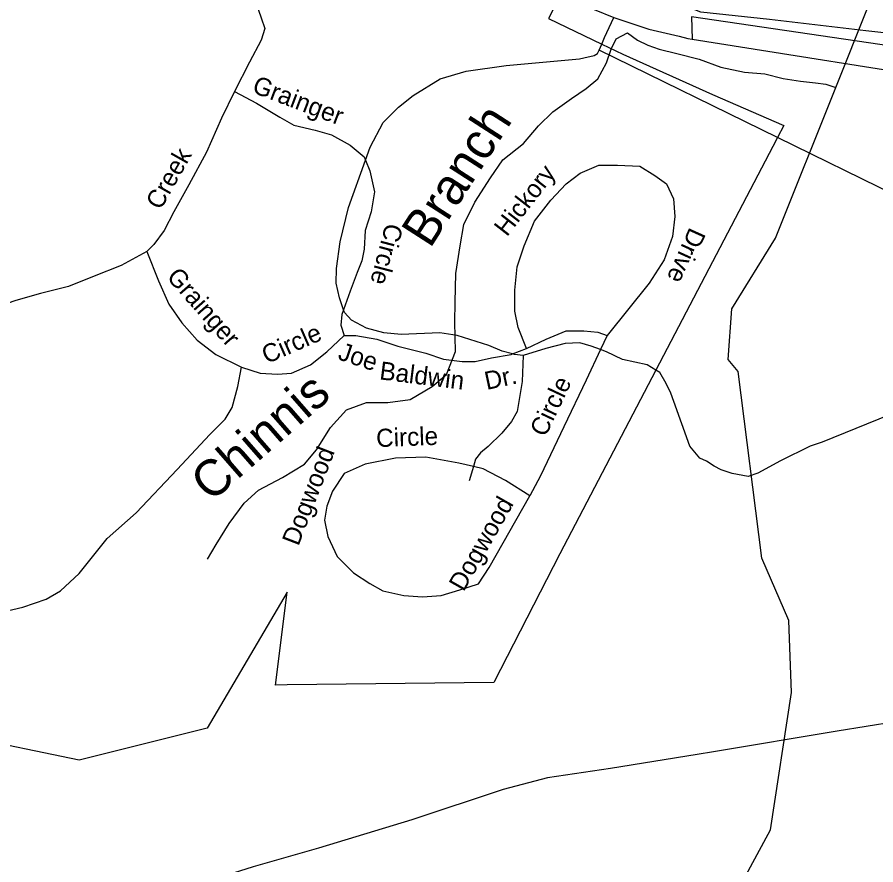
# Model space of a CAD drawing. Extents: x 2104537 to 2336408, y 34176 to 229611.
# Drawn here: x 2254165 to 2257720, y 193279 to 196789 of the extents above; entities that cross this region are included whole.
import ezdxf

# ---------------------------------------------------------------- set-up
doc = ezdxf.new("R2010")
doc.units = 0
for name, color, linetype in [('Exist Boundary Political City Limit New', 7, 'Continuous'), ('Exist Hydrographic Creek Single Shore', 7, 'Continuous'), ('Exist Hydrographic Misc Water Feature', 7, 'Continuous'), ('Exist Road Non-System Type 51', 7, 'Continuous'), ('Exist Road Non-System Type 51 Label', 7, 'Continuous'), ('Exist Road Primary US Divided Attributed', 7, 'Continuous'), ('Exist Road Secondary Type 51 Attributed', 7, 'Continuous'), ('Map Preparation Boundary City Limit Buffer Line', 7, 'Continuous'), ('Old_Level_32', 7, 'Continuous')]:
    doc.layers.add(name, color=color, linetype=linetype)

msp = doc.modelspace()

# ---------------------------------------------------------------- linework, layer by layer
at = {"layer": 'Exist Boundary Political City Limit New'}
for points in [[(2262842.5, 200192.5), (2261366.2, 197772.7), (2261577, 197677.7), (2260763, 196442.2), (2260802.2, 196384.8), (2260862.2, 196311.2), (2260865.8, 196276.6), (2260817.5, 196273.6), (2260687.2, 196340.6), (2260589.5, 196380.7), (2260484.8, 196410.3), (2260197, 196442.9), (2259793.2, 196485.6), (2259224.8, 196551.9), (2258394, 196652.1), (2257678.2, 196731.8), (2257280, 196779.1), (2256995.8, 196809.4), (2256790.2, 196891.6), (2256494.5, 197038.7)], [(2256494.5, 197038.7), (2256364.8, 196783), (2256585.5, 196677.3), (2256673, 196635.5), (2257043.5, 196469), (2257338.8, 196340.6), (2257312.8, 196291), (2257293.5, 196254.1), (2256809.5, 195327.1), (2256412.5, 194566.7), (2256138.2, 194034.5), (2255283, 194024), (2255235, 194023.4), (2255283, 194408), (2254952, 193845.2), (2254422.2, 193712.7), (2253942.2, 193812)]]:
    msp.add_lwpolyline(points, dxfattribs=at)
at = {"layer": 'Exist Hydrographic Creek Single Shore'}
for points in [[(2257554.7, 196498.2), (2257688.6, 196833.4), (2257936.8, 197068.1), (2257976.7, 197228)], [(2254953.5, 194544.6), (2254988.7, 194605.2), (2255043.7, 194692), (2255104.8, 194776.9), (2255163.8, 194829.7), (2255263.5, 194883), (2255354.7, 194938.2), (2255404.2, 194996.9), (2255463, 195089.8), (2255528.2, 195162.7), (2255611.7, 195193.7), (2255699.8, 195192.8), (2255791.7, 195205.9), (2255883.2, 195259.1), (2255942.6, 195309.9), (2255979.5, 195404.5), (2255977.9, 195526.7), (2255978.9, 195608.9), (2255981.4, 195727.2), (2256000, 195841.7), (2256015, 195930.1), (2256059.7, 196022.8), (2256124.7, 196123.8), (2256175.8, 196198.5), (2256260.9, 196265.7), (2256324, 196338.6), (2256383.5, 196397.4), (2256460.8, 196452.4), (2256520.3, 196493.2), (2256569.7, 196533.9), (2256604.9, 196600.5), (2256624.4, 196656.8), (2256645.7, 196699.1), (2256691.5, 196723.7), (2256733.9, 196694.2), (2256776.2, 196672.6), (2256822.5, 196657.1), (2256896.7, 196637.9), (2256989.2, 196615), (2257077.8, 196581.9), (2257176, 196561), (2257260.3, 196554), (2257336.4, 196534.9), (2257408.7, 196523.7), (2257470.7, 196516.4), (2257512.7, 196510.9), (2257554.7, 196498.2)]]:
    msp.add_lwpolyline(points, dxfattribs=at)
at = {"layer": 'Exist Hydrographic Misc Water Feature'}
msp.add_lwpolyline([(2253671.7, 189944.7), (2254313.7, 190817.8), (2254496.6, 190961.9), (2254595.6, 190976.4), (2254787.8, 190946.4), (2255389.6, 190734.6), (2255672.8, 190702.8), (2255838.7, 190755.4), (2256455.7, 191809.4), (2256552.7, 192050.2), (2256963.8, 192721.2), (2257045.8, 192982), (2257283.7, 193423.5), (2257370.8, 193992.5), (2257359.7, 194291.2), (2257248.8, 194549.2), (2257150.8, 195322), (2257108.8, 195372), (2257123.7, 195581.6), (2257304.8, 195873.3), (2257554.7, 196498.2)], dxfattribs=at)
at = {"layer": 'Exist Road Non-System Type 51'}
for p, q in [((2256606.8, 196725.5), (2256635.4, 196787.9)), ((2256575.3, 196652.4), (2256585.6, 196677.3)), ((2257312.8, 196291), (2256575.3, 196652.4)), ((2259308.7, 195312.8), (2257312.8, 196291)), ((2256607.4, 195470.2), (2256580.2, 195412.6)), ((2256215.3, 195394.5), (2256273.7, 195417)), ((2256054.1, 194928.3), (2256036, 194868.8))]:
    msp.add_line(p, q, dxfattribs=at)
for points in [[(2255216.7, 197329.9), (2255147, 197202.3), (2255108.3, 197124.9), (2255098.6, 197062), (2255103.4, 196984.6), (2255132.4, 196912), (2255151.8, 196853.9), (2255176, 196786.2), (2255190.5, 196742.7), (2255176, 196694.3), (2255127.6, 196602.3), (2255064.7, 196481.4)], [(2256585.6, 196677.3), (2256596.9, 196704.6), (2256606.8, 196725.5)], [(2256510.8, 196619.9), (2256553.7, 196630.3), (2256567.4, 196638.4), (2256575.3, 196652.4)], [(2255607.4, 196196.3), (2255627.1, 196251), (2255680.3, 196353.4), (2255743.7, 196415.9), (2255805.2, 196464.3), (2255916.5, 196533.1), (2256024.3, 196566), (2256189.9, 196589.4), (2256493.8, 196615.8), (2256510.8, 196619.9)], [(2255064.7, 196481.4), (2255011.5, 196370.1), (2254948.7, 196229.8), (2254876.1, 196094.3), (2254813.3, 195983), (2254774.6, 195905.6), (2254731.1, 195847.6), (2254702, 195818.5)], [(2255064.7, 196481.4), (2255156.6, 196433), (2255253.3, 196374.9), (2255311.4, 196341.1), (2255398.4, 196321.7), (2255466.1, 196302.4), (2255543.5, 196258.8), (2255601.5, 196210.4), (2255607.4, 196196.3)], [(2255516.7, 195577.5), (2255500.1, 195626.2), (2255485.7, 195687.9), (2255487.1, 195748.1), (2255502.3, 195858.1), (2255537, 196000.2), (2255607.4, 196196.3)], [(2255607.4, 196196.3), (2255625.7, 196152.4), (2255645.1, 196065.3), (2255630.6, 195983), (2255606.4, 195905.6), (2255601.5, 195828.2), (2255591.9, 195779.8), (2255572.5, 195731.5), (2255543.5, 195654), (2255516.7, 195577.5)], [(2256273.7, 195417), (2256239.9, 195504.1), (2256225.4, 195571.8), (2256225.4, 195658.9), (2256235.1, 195755.6), (2256264.1, 195842.7), (2256307.6, 195944.3), (2256375.3, 196031.4), (2256438.2, 196099.2), (2256496.2, 196142.7), (2256573.6, 196176.6), (2256651, 196176.6), (2256742.8, 196171.7), (2256805.7, 196133), (2256854.1, 196099.2), (2256883.1, 196036.3), (2256887.9, 195963.7), (2256878.2, 195881.4), (2256844.4, 195784.7), (2256781.5, 195687.9), (2256607.4, 195470.2)], [(2254702, 195818.5), (2254595.7, 195760.5), (2254484.4, 195716.9), (2254378, 195673.4), (2254262, 195644.4), (2254160.4, 195615.3), (2254058.9, 195581.5), (2253986.3, 195533.1), (2253860.6, 195484.7), (2253686.5, 195412.1), (2253531.7, 195349.2), (2253367.3, 195286.3), (2253270.6, 195242.8), (2253217.4, 195199.2), (2253164.2, 195141.2), (2253106.2, 195054.1), (2253106.2, 194981.5), (2253120.7, 194884.8), (2253154.5, 194807.3), (2253207.7, 194729.9), (2253258.5, 194681.5)], [(2254702, 195818.5), (2254750.4, 195697.6), (2254793.9, 195600.8), (2254847.1, 195523.4), (2254910, 195450.8), (2254987.4, 195392.8), (2255093.8, 195339.6)], [(2255516.7, 195577.5), (2255509.7, 195557.3), (2255504.8, 195513.7), (2255519.3, 195470.2)], [(2256215.3, 195394.5), (2256173.7, 195405.8), (2256117.5, 195429.3), (2255987.2, 195470.2), (2255915.2, 195481.6), (2255755.3, 195474.3), (2255683.3, 195481.7), (2255611.1, 195501.1), (2255548.9, 195534.5), (2255520.6, 195566.3), (2255516.7, 195577.5)], [(2256273.7, 195417), (2256356, 195455.7), (2256438.2, 195489.5), (2256510.7, 195489.5), (2256568.7, 195484.7), (2256607.4, 195470.2)], [(2255093.8, 195339.6), (2255171.1, 195315.4), (2255243.7, 195310.5), (2255301.7, 195315.4), (2255379.1, 195349.2), (2255446.8, 195402.5), (2255519.3, 195470.2)], [(2255519.3, 195470.2), (2255567.7, 195470.2), (2255654.7, 195455.7), (2255741.8, 195426.6), (2255857.8, 195397.6), (2255930.4, 195373.4), (2256007.8, 195363.7), (2256061, 195363.7), (2256128.7, 195378.3), (2256210.9, 195392.8), (2256215.3, 195394.5)], [(2256580.2, 195412.6), (2256541.4, 195426.8), (2256495.3, 195440.3), (2256433.4, 195437.9), (2256353.4, 195417.3), (2256259.7, 195388.5)], [(2259253.6, 195274.6), (2258846.1, 195463.5), (2258826.1, 195469.5), (2258796.2, 195465), (2258750.3, 195452.7), (2257916.9, 195182.1), (2257777.1, 195143), (2257498.2, 195028.6), (2257448.5, 195012.2), (2257324.9, 194951.2), (2257231.3, 194900.5), (2257191.5, 194886.3), (2257125.4, 194899.7), (2257079.3, 194915.2), (2257051.2, 194929.2), (2257019, 194950.8), (2256991, 194962.5), (2256950.6, 195012.3), (2256883.3, 195197.4)], [(2256580.2, 195412.6), (2256520.4, 195286.3), (2256428.5, 195092.8), (2256331.8, 194889.6), (2256288.3, 194807.3)], [(2256809.6, 195327.1), (2256774, 195348.7), (2256671.7, 195371.9), (2256605.5, 195403.3), (2256580.2, 195412.6)], [(2256259.7, 195388.5), (2256256.6, 195280.4), (2256235.8, 195156.4), (2256212, 195114.1), (2256172.4, 195065.9), (2256115, 195011.4), (2256083.1, 194985.2), (2256063.4, 194959), (2256054.1, 194928.3)], [(2256259.7, 195388.5), (2256223.8, 195392.2), (2256215.3, 195394.5)], [(2253710.7, 194420.3), (2253802.5, 194355), (2253879.9, 194311.4), (2253947.6, 194306.6), (2254063.7, 194316.3), (2254189.4, 194345.3), (2254286.1, 194379.2), (2254344.2, 194413), (2254421.6, 194485.6), (2254537.6, 194630.7), (2254658.5, 194737.2), (2254827.8, 194916.2), (2254963.2, 195061.4), (2255026.1, 195124.3), (2255055.1, 195172.6), (2255079.3, 195259.7), (2255093.8, 195339.6)], [(2256883.3, 195197.4), (2256870.9, 195231.4), (2256852.5, 195271.4), (2256826.2, 195317.1), (2256809.6, 195327.1)], [(2256054.1, 194928.3), (2255993.3, 194942.8), (2255857.8, 194967), (2255732.1, 194962.2), (2255606.4, 194938), (2255519.3, 194899.3), (2255471, 194826.7), (2255446.8, 194763.8), (2255437.1, 194705.7), (2255451.6, 194638), (2255490.3, 194555.8), (2255558, 194488), (2255625.7, 194444.5), (2255678.9, 194413), (2255766, 194393.7), (2255843.3, 194388.8), (2255920.7, 194393.7), (2255998.1, 194417.9), (2256075.5, 194442.1), (2256119, 194509.8), (2256288.3, 194807.3)], [(2256288.3, 194807.3), (2256186.7, 194870.2), (2256094.8, 194918.6), (2256054.1, 194928.3)], [(2259203.4, 194092.1), (2258759.5, 194026), (2258159.8, 193929.2), (2257560.1, 193832.4), (2257047.4, 193746.9)], [(2257047.4, 193746.9), (2256979.8, 193735.7), (2256621.9, 193677.6), (2256360.8, 193638.9), (2256177, 193590.5), (2255799.8, 193464.7), (2255412.9, 193348.6), (2255142.1, 193271.2), (2254745.6, 193145.4), (2254494.1, 193058.3), (2254387.7, 193039), (2254300.7, 193048.6), (2254194.3, 193077.7), (2253981.5, 193155.1), (2253817.1, 193232.5), (2253584.9, 193358.3), (2253227.1, 193532.5), (2252753.1, 193772)]]:
    msp.add_lwpolyline(points, dxfattribs=at)
at = {"layer": 'Exist Road Primary US Divided Attributed'}
for points in [[(2242986.4, 203530.7), (2247394.3, 201340.7), (2248933.2, 200581.2), (2250061.9, 200025.4), (2252258.3, 198936.4), (2253668.1, 198237.8), (2254159.3, 197994.4), (2254220.9, 197964), (2255278.5, 197442.7), (2256250.7, 196963.5), (2256279.6, 196949.9), (2256416.4, 196885.1), (2256553.4, 196820.3), (2256635.4, 196787.9), (2256780.8, 196739.2), (2256905.8, 196709.8), (2256941.4, 196700.5), (2256960.1, 196697.4)], [(2260176.7, 196311.4), (2259597.7, 196392.1), (2259295.9, 196446.1), (2256956.7, 196790)], [(2256960.1, 196697.4), (2259291.8, 196328.6), (2260129, 196210.1)]]:
    msp.add_lwpolyline(points, dxfattribs=at)
at = {"layer": 'Exist Road Secondary Type 51 Attributed'}
msp.add_lwpolyline([(2256956.7, 196790), (2256960.1, 196697.4)], dxfattribs=at)
at = {"layer": 'Map Preparation Boundary City Limit Buffer Line'}
for points in [[(2262842.5, 200192.5), (2261366.2, 197772.7), (2261577, 197677.7), (2260763, 196442.2), (2260802.2, 196384.8), (2260862.2, 196311.2), (2260865.8, 196276.6), (2260817.5, 196273.6), (2260687.2, 196340.6), (2260589.5, 196380.7), (2260484.8, 196410.3), (2260197, 196442.9), (2259793.2, 196485.6), (2259224.8, 196551.9), (2258394, 196652.1), (2257678.2, 196731.8), (2257280, 196779.1), (2256995.8, 196809.4), (2256790.2, 196891.6), (2256494.5, 197038.7)], [(2256494.5, 197038.7), (2256364.8, 196783), (2256585.5, 196677.3), (2256673, 196635.5), (2257043.5, 196469), (2257338.8, 196340.6), (2257312.8, 196291), (2257293.5, 196254.1), (2256809.5, 195327.1), (2256412.5, 194566.7), (2256138.2, 194034.5), (2255283, 194024), (2255235, 194023.4), (2255283, 194408), (2254952, 193845.2), (2254422.2, 193712.7), (2253942.2, 193812)]]:
    msp.add_lwpolyline(points, dxfattribs=at)

# ---------------------------------------------------------------- texts
at = {"layer": 'Exist Road Non-System Type 51 Label'}
for s, rotation, p in [('Grainger', 339.1972, (2255133.9, 196478.7)), ('Creek', 60.5359, (2254759, 195987)), ('Hickory', 52.138, (2256192.9, 195876.9)), ('Circle', 255.257, (2255691.8, 195939.9)), ('Drive', 245.6273, (2256949.9, 195922.3)), ('Grainger', 311.3346, (2254780.8, 195711.2)), ('Circle', 23.6394, (2255198.6, 195352)), ('Joe', 341.557, (2255489.2, 195373.2)), ('Baldwin', 352.877, (2255662.7, 195289.5)), ('Dr.', 12.0999, (2256109.1, 195245.1)), ('Circle', 64.6027, (2256352.2, 195046.8)), ('Circle', 2.2037, (2255652.9, 195008.4)), ('Dogwood', 68.9718, (2255329.6, 194596)), ('Dogwood', 60.3672, (2256013.7, 194407))]:
    msp.add_text(s, height=75, rotation=rotation, dxfattribs=at).set_placement(p)
at = {"layer": 'Old_Level_32'}
for s, rotation, p in [('Branch', 57.2324, (2255874.5, 195827.8)), ('Chinnis', 41.1291, (2254967.6, 194777))]:
    msp.add_text(s, height=150, rotation=rotation, dxfattribs=at).set_placement(p)

doc.saveas('drawing.dxf')
